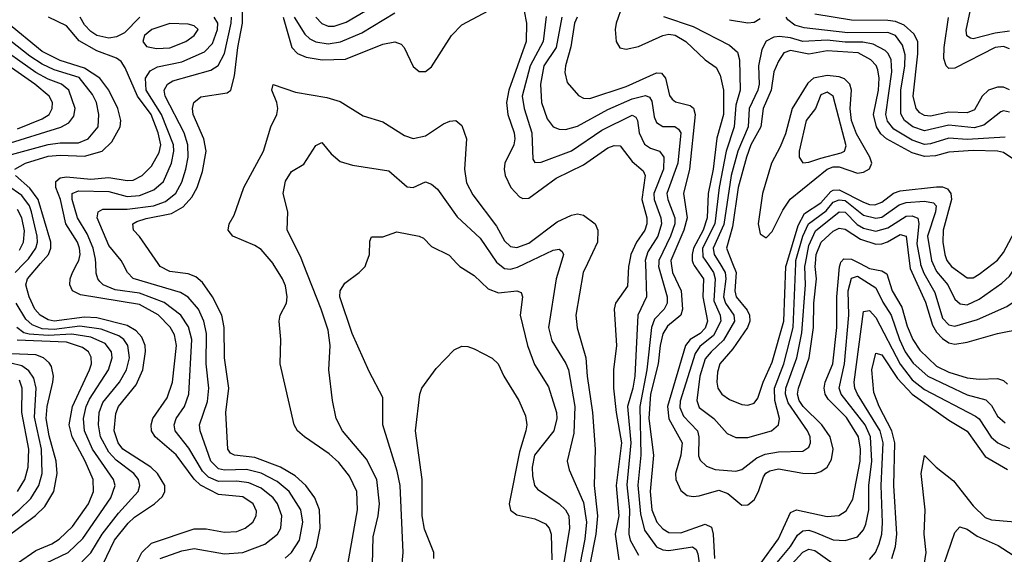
# Model space of a CAD drawing. Header units: inches. Extents: x 501365 to 657855, y 482276 to 547543.
# Tile 315 of 656: x 601017 to 604253, y 499044 to 500802. Entities that reach past the tile are written whole.
import ezdxf

# ---------------------------------------------------------------- set-up
doc = ezdxf.new("R2010")
doc.units = ezdxf.units.IN
doc.header["$MEASUREMENT"] = 0
doc.layers.add('A6409', color=7, linetype='Continuous')
doc.layers.add('A6500', color=7, linetype='Continuous')

msp = doc.modelspace()

# ---------------------------------------------------------------- linework, layer by layer
at = {"layer": 'A6409', "color": 5}
for points, elevation in [([(600730, 499032.2), (600870, 499091.7), (600939.5, 499130), (601014.9, 499190), (601053, 499227), (601079.3, 499270), (601090, 499310), (601088.5, 499390), (601065.1, 499494.9), (601071, 499590), (601062.9, 499622.9), (601047, 499647), (601024.1, 499664.1), (600878.4, 499698.4), (600823, 499730), (600804, 499750), (600766.1, 499846.1), (600763.5, 499870), (600774.5, 499905.5), (600817.8, 500000)], 2440), ([(601001.4, 499970), (601030.6, 500000)], 2340), ([(601290, 499010), (601327.8, 499090), (601373.6, 499146.4), (601393.6, 499166.4), (601460.2, 499210), (601486, 499234), (601493.9, 499250), (601493.3, 499270), (601469.9, 499310), (601448, 499330), (601355.3, 499390), (601340.3, 499410), (601327.6, 499450), (601332.9, 499507.1), (601341.5, 499530), (601399.3, 499600.7), (601421.6, 499650), (601430.2, 499710.2), (601428.6, 499730), (601418.3, 499758.3), (601399.2, 499779.2), (601370, 499796.4), (601270, 499821.5), (601230, 499823.4), (601130.2, 499810.2), (601110, 499814.6), (601084.1, 499830), (601066.3, 499850), (601047.3, 499890), (601036.9, 499930), (601042.1, 499950), (601085.5, 500000)], 2320), ([(601398.3, 499010), (601418.3, 499050), (601450, 499080.6), (601590, 499127.5), (601630, 499127.5), (601690, 499116.9), (601730, 499119.2), (601757.7, 499130), (601783.2, 499150), (601794.1, 499170), (601794.7, 499185.3), (601784.1, 499210), (601750, 499233.2), (601670, 499241), (601610.9, 499270.9), (601590.6, 499290.6), (601531.2, 499371.2), (601462.3, 499430), (601450.3, 499450), (601448.6, 499470), (601453.9, 499490), (601501.2, 499558.8), (601518.4, 499610), (601532.5, 499730), (601525.3, 499765.3), (601510.8, 499790.8), (601471.5, 499831.5), (601410, 499865.2), (601217, 499897), (601190, 499909.9), (601182, 499930), (601183, 499950), (601190.3, 499970), (601206.1, 500000)], 2280), ([(601478.5, 499030), (601550, 499055.1), (601590, 499063.4), (601690, 499045.9), (601750, 499049.4), (601822.8, 499077.2), (601863.9, 499110), (601874.6, 499130), (601878.2, 499170), (601863.8, 499210), (601849.2, 499230), (601810, 499261.8), (601770, 499279.4), (601730, 499284.4), (601670, 499282.8), (601637.7, 499297.7), (601617, 499317), (601572.6, 499392.6), (601527.9, 499450), (601524.2, 499470), (601530.8, 499490), (601558, 499530), (601573, 499570), (601582.2, 499750), (601571.3, 499791.3), (601546.6, 499830), (601491.7, 499871.7), (601410, 499902.6), (601330, 499913.1), (601290.5, 499930), (601280.6, 499940.6), (601273, 499950), (601268.1, 499968.1), (601266.7, 500000)], 2260), ([(601889.4, 499030.6), (601910.2, 499049.8), (601936.1, 499090), (601946.9, 499150), (601940.4, 499190), (601901.9, 499250), (601862.9, 499282.9), (601810, 499310.6), (601762.3, 499322.3), (601690, 499320.2), (601670, 499324.4), (601644.5, 499350), (601609.5, 499450), (601607.8, 499470), (601633.7, 499546.3), (601638.3, 499590), (601629.9, 499669.9), (601630.8, 499770), (601622, 499810), (601603.9, 499850), (601570, 499889.1), (601544.7, 499904.7), (601390, 499950.5), (601371, 499970), (601355.6, 500000)], 2240), ([(601970, 499019.8), (601992.2, 499070), (602004.3, 499130), (602001.9, 499190), (601986.5, 499230), (601956.8, 499270), (601921.6, 499301.6), (601873.9, 499330), (601790, 499362.4), (601722.6, 499370), (601710, 499376.8), (601701.2, 499390), (601694.4, 499510), (601703.7, 499590), (601689.6, 499690), (601689, 499790), (601680.5, 499830), (601650.7, 499890.7), (601617.7, 499937.7), (601596.1, 499956.1), (601570, 499965.6), (601510, 499973.5), (601478.3, 499990), (601471.4, 500000)], 2220), ([(602085.2, 498954.8), (602127.2, 499190), (602124.6, 499250), (602101.1, 499301.1), (602065.6, 499345.6), (602034.1, 499374.1), (601952.8, 499430), (601929.8, 499450), (601919.1, 499470), (601873, 499670), (601874.4, 499750), (601869.2, 499810.8), (601873.1, 499830), (601893.1, 499870), (601895.9, 499890), (601890, 499926.6), (601879.9, 499950), (601850, 499999.4), (601849.5, 500000)], 2180), ([(602176.6, 499010), (602178.4, 499101.6), (602194.9, 499170), (602199.2, 499210), (602190, 499289.6), (602156.5, 499356.5), (602077.9, 499450), (602056.5, 499490), (602044.3, 499550), (602032.7, 499650), (602036.6, 499730), (602030, 499780.5), (602007.3, 499850), (601948.4, 500000)], 2160), ([(602271.7, 498988.3), (602276.7, 499050), (602267, 499270), (602257, 499317), (602210.4, 499470), (602210, 499559.3), (602165.1, 499645.1), (602109.7, 499769.7), (602069.2, 499890.8), (602069.9, 499910.1), (602084.8, 499935.2), (602132.7, 499970), (602152, 499990), (602155.5, 500000)], 2140), ([(602453.6, 500000), (602462.8, 499990), (602510, 499960.8), (602556.6, 499916.6), (602590, 499903.9), (602650.6, 499910.6), (602664.8, 499904.8), (602669.3, 499890), (602661.1, 499830), (602685.7, 499730), (602708.2, 499668.2), (602755, 499595), (602781.4, 499510), (602782.3, 499490), (602772.4, 499450), (602709.1, 499370), (602701.4, 499330), (602701.7, 499301.7), (602708.5, 499270), (602718.1, 499258.1), (602790, 499209.3), (602810.4, 499190.4), (602821.3, 499170), (602823.9, 499130), (602800.3, 498990)], 2140), ([(602589.1, 500000), (602610, 499983.4), (602630, 499981.7), (602652.3, 499987.7), (602677.8, 500000)], 2160), ([(602795.2, 500000), (602779.9, 499950), (602754.6, 499790), (602765.6, 499745.6), (602811.6, 499671.6), (602820.4, 499650), (602840.7, 499530), (602837.5, 499442.5), (602816.3, 499350), (602822.1, 499322.1), (602870, 499213.8), (602879, 499150), (602873.6, 499093.6), (602850, 498970)], 2160), ([(602882.7, 500000), (602868.7, 499970), (602844.4, 499830), (602848.8, 499788.8), (602877.6, 499690), (602881.5, 499630), (602899.4, 499510), (602908.2, 499390), (602904.4, 499270), (602915.7, 499170), (602910, 499110), (602890.7, 499010.7)], 2180), ([(603019.2, 500000), (603017.2, 499990), (603014.5, 499925.5), (602975.1, 499870), (602970.1, 499849.9), (602977.6, 499730), (602968.2, 499650), (602968.4, 499590), (602976.5, 499510), (602994.4, 499410), (602977.3, 499270), (602985.7, 499170), (602974.2, 499110), (602986, 499026)], 2220), ([(603073.1, 500000), (603076.2, 499890), (603048.5, 499830), (603038.3, 499630), (603032.1, 499590), (603014.3, 499530), (603025.3, 499410), (603012.4, 499272.4), (603021.1, 499190), (603018.6, 499110), (603023.2, 499090), (603050, 499040.9)], 2240), ([(603116.7, 500000), (603116.6, 499990), (603144.3, 499890), (603144.2, 499870), (603135.1, 499850), (603103.3, 499816.7), (603093.1, 499790), (603077.8, 499650), (603055.2, 499530), (603058.4, 499370), (603048.6, 499271.4), (603056.6, 499176.6), (603070, 499122.8), (603110, 499068.9), (603130, 499058.3), (603150, 499056.2), (603228.3, 499068.3), (603239.4, 499059.4), (603245.6, 499045.6), (603256.3, 498970)], 2260), ([(603158.2, 500000), (603162.5, 499970), (603190.6, 499910), (603194.7, 499850), (603189.1, 499830), (603145.9, 499794.1), (603130.9, 499769.1), (603121.5, 499730), (603114.9, 499670), (603089.9, 499570), (603084.2, 499490), (603099.6, 499370), (603089.2, 499250.8), (603094.4, 499190), (603110.7, 499150), (603130, 499127.9), (603150, 499115.2), (603190, 499114.1), (603270, 499142.4), (603290, 499132.9), (603296.1, 499110), (603300.6, 499030)], 2280), ([(603230.5, 500000), (603233.2, 499993.2), (603264, 499950), (603262.1, 499890), (603276.7, 499810), (603270, 499787.2), (603252.6, 499770), (603219.8, 499750), (603205.1, 499730), (603146.2, 499530), (603150, 499489.5), (603193.9, 499410), (603189.6, 499370), (603172.4, 499310), (603173.2, 499290), (603190, 499254.1), (603210, 499237.7), (603230, 499233.7), (603250, 499236.1), (603314.5, 499254.5), (603344.3, 499244.3), (603390, 499205.3), (603410, 499206.7), (603430, 499223.5), (603444.5, 499250), (603461.5, 499298.5), (603469.4, 499310.6), (603481.9, 499318.1), (603510, 499324.5), (603590, 499310.1), (603630, 499309.7), (603650, 499315.7), (603669.9, 499330), (603684.2, 499355.8), (603690.2, 499390), (603680.2, 499430), (603653.1, 499470), (603591.1, 499530), (603578.5, 499550), (603573.3, 499570), (603575.8, 499590), (603611.6, 499690), (603626, 499790), (603626.1, 499870), (603635.2, 499950), (603631.5, 499990), (603632.2, 500000)], 2320), ([(603277, 500000), (603297.2, 499970), (603302.5, 499950), (603297.8, 499877.8), (603318.5, 499830), (603320.6, 499810), (603297, 499763), (603252.4, 499727.6), (603236.1, 499703.9), (603187.3, 499547.3), (603186.7, 499526.7), (603198, 499498), (603244.6, 499450), (603249.2, 499430), (603247.7, 499367.7), (603253.1, 499353.1), (603273.5, 499333.5), (603302.8, 499322.8), (603370, 499317.5), (603390, 499322.9), (603438.9, 499361.1), (603467.1, 499372.9), (603510, 499380.9), (603590, 499383.3), (603610, 499396.1), (603615.9, 499410), (603614.4, 499430), (603605.7, 499450), (603541.8, 499541.8), (603533.3, 499570), (603535.1, 499590), (603571.2, 499690), (603587.7, 499772.3), (603598.8, 499930), (603596.9, 499990), (603598.8, 500000)], 2340), ([(603317.2, 500000), (603335.4, 499970), (603337.8, 499950), (603329.5, 499890), (603336.4, 499870), (603364.1, 499830), (603366.3, 499810), (603330, 499747.5), (603288.7, 499710), (603270, 499686.7), (603251.8, 499630), (603241.8, 499550), (603250, 499526.3), (603298.1, 499490), (603341.3, 499441.3), (603370, 499427.8), (603410, 499427.8), (603487.7, 499450), (603510.9, 499470), (603513.6, 499490), (603498.8, 499550), (603497, 499590), (603528.3, 499670), (603558.6, 499790), (603567.4, 500000)], 2360), ([(603359.8, 500000), (603371.7, 499970), (603367.2, 499910), (603370.9, 499890.9), (603407.1, 499847.1), (603415.3, 499830), (603416.1, 499810), (603408.1, 499790), (603360.2, 499719.8), (603318.2, 499670), (603310, 499642.4), (603307.6, 499610), (603311.2, 499590), (603324.8, 499570), (603350, 499552.9), (603390, 499536.4), (603410, 499534.5), (603430, 499540.9), (603442.5, 499557.5), (603460, 499610), (603490, 499675.7), (603527.8, 499810), (603534.8, 499990), (603537.7, 500000)], 2380), ([(603450, 499011), (603510, 499095.2), (603550, 499181.3), (603570, 499189.7), (603670, 499167.9), (603708.8, 499171.2), (603733.3, 499186.7), (603755.1, 499224.9), (603779.2, 499350), (603780, 499390), (603773.2, 499430), (603733.6, 499493.6), (603674.2, 499554.2), (603663.8, 499570), (603660.5, 499590), (603664, 499610), (603689.4, 499670.6), (603702.5, 499790), (603701.8, 499890), (603710.6, 499989.4), (603713.9, 500000)], 2280), ([(603778.4, 500000), (603810, 499983.6), (603850, 499976), (603866.2, 499966.2), (603884.2, 499910), (603916.3, 499856.3), (603933.9, 499793.9), (603951.9, 499750), (603975.5, 499715.5), (604030, 499662.2), (604070, 499642.4), (604130, 499623.9), (604170, 499619.9), (604230, 499621.8), (604250, 499615.5), (604262.9, 499602.9)], 2280), ([(603941.4, 500000), (603943.6, 499983.6), (603993.4, 499873.4), (604017.1, 499797.1), (604030, 499774.8), (604050, 499753), (604070, 499739.6), (604090, 499734.6), (604130, 499741), (604230, 499770.1), (604313.9, 499786.1), (604332.1, 499807.9), (604348.6, 499870), (604378.7, 499941.3), (604390.1, 500000)], 2320), ([(603976.8, 500000), (603977.2, 499997.2), (603988, 499968), (604024.5, 499904.5), (604050, 499820.1), (604070, 499798.6), (604090, 499793.7), (604164, 499816), (604261.2, 499858.8), (604284.7, 499875.3), (604301.9, 499898.1), (604330, 499951.4), (604343.4, 500000)], 2340), ([(604017.9, 500000), (604030, 499974.2), (604066.5, 499930), (604090, 499882.6), (604107.3, 499867.3), (604130, 499864.2), (604170, 499882.9), (604245, 499935), (604270, 499958.7), (604290.2, 499990), (604293.8, 500000)], 2360), ([(604071.4, 500000), (604079.4, 499990), (604130, 499952.9), (604150, 499953.5), (604170, 499964.7), (604215.7, 500000)], 2380), ([(603500.4, 499010), (603549.4, 499070), (603573.3, 499106.7), (603590, 499121.1), (603610, 499122.7), (603630, 499116.8), (603690, 499091.2), (603730, 499088.8), (603770, 499101.8), (603790, 499124.8), (603797, 499143), (603807.2, 499190), (603807.5, 499270), (603817.2, 499350), (603813.2, 499430), (603795, 499470), (603716.7, 499570), (603709.5, 499590), (603727.8, 499670), (603742.1, 499830), (603739.2, 499910), (603750, 499951.8), (603770, 499957.9), (603830, 499920.1), (603852.9, 499872.9), (603880.4, 499830), (603908.1, 499750), (603927.2, 499710), (603952.9, 499672.9), (604001.3, 499630), (604130, 499568.6), (604192.2, 499552.2), (604210, 499533.5), (604230, 499498.2), (604255.8, 499475.8)], 2260), ([(601220.8, 499019.2), (601250, 499048.3), (601288.1, 499110), (601341.4, 499178.6), (601405.8, 499250), (601412, 499270), (601407.3, 499290), (601392.1, 499310), (601333.2, 499353.2), (601310, 499379.4), (601282.7, 499430), (601275.9, 499470), (601278, 499510), (601290, 499542.9), (601345.2, 499610), (601367.9, 499650), (601377.6, 499690), (601372.3, 499730), (601359.1, 499750), (601342.1, 499762.1), (601283.9, 499783.9), (601214.3, 499794.3), (601130, 499783.3), (601090, 499785.5), (601058, 499798), (601037.4, 499817.4), (601005.3, 499870)], 2340), ([(603810, 499027.1), (603829.7, 499050.3), (603841.8, 499078.2), (603850, 499110), (603852.8, 499147.2), (603847.9, 499270), (603854.5, 499410), (603845, 499450), (603769.9, 499570.1), (603761.1, 499590), (603759.3, 499610), (603790, 499842.7), (603810, 499845.6), (603830, 499822.4), (603910, 499668.8), (603950, 499618.1), (603990, 499586), (604158.1, 499498.1), (604170, 499488.8), (604209.1, 499429), (604230.8, 499410.8), (604270, 499392.3)], 2240), ([(601077.5, 499002.5), (601176.3, 499050), (601224.1, 499095.9), (601316.4, 499230), (601330.3, 499270), (601325.2, 499290), (601255.7, 499390), (601230, 499450), (601226.1, 499490), (601235, 499530), (601245.9, 499554.1), (601308.7, 499650), (601320.4, 499690), (601318.3, 499710), (601297.2, 499737.2), (601250, 499758.2), (601187.6, 499767.6), (601110, 499763.5), (601047.6, 499767.6), (601030, 499771.9), (601007.5, 499790)], 2360), ([(601010, 499014.6), (601070, 499056.8), (601122, 499078), (601146.6, 499093.4), (601190, 499135), (601242.8, 499210), (601259.6, 499250), (601257.8, 499290), (601232.1, 499350), (601188.7, 499430), (601179.4, 499470), (601190.4, 499530), (601246.6, 499650), (601252.2, 499670), (601251.8, 499691.8), (601243.2, 499710), (601223.6, 499723.6), (601170, 499741.4), (601008.5, 499748.5)], 2380), ([(602378.1, 499030), (602377.6, 499050), (602346.6, 499126.6), (602339.1, 499170), (602339.1, 499290), (602317.7, 499450), (602331.2, 499570), (602338.7, 499590), (602385.3, 499654.7), (602444.2, 499715.8), (602470, 499728.7), (602490, 499727.2), (602510, 499719.5), (602570, 499688.7), (602588.7, 499670), (602607.6, 499630), (602657.5, 499550), (602678.7, 499498.7), (602682.9, 499470), (602680.5, 499450), (602659.4, 499380.6), (602625, 499210), (602630, 499189.5), (602650, 499173.3), (602710, 499161), (602744.2, 499144.2), (602756.4, 499130), (602763.8, 499110), (602765.9, 499025.9)], 2120), ([(600970, 499098.5), (601068.7, 499171.3), (601099.1, 499200.9), (601128.4, 499250), (601140.1, 499310), (601136.2, 499350), (601113.3, 499433.3), (601103.3, 499490), (601107.5, 499530), (601125.9, 499610), (601127.8, 499630), (601121, 499661), (601113.6, 499673.6), (601094.5, 499690), (601070, 499700), (600990, 499702.7)], 2420), ([(603883, 499030), (603894.7, 499070), (603899, 499110), (603889.5, 499270), (603892.6, 499410), (603883, 499450), (603840.8, 499530), (603823.9, 499576.1), (603817, 499650), (603830, 499705.4), (603850, 499700.1), (603901.7, 499621.7), (603950, 499570.5), (604070, 499484.5), (604130, 499449.3), (604190, 499365.7), (604263, 499323)], 2220), ([(601010, 499250), (601033.4, 499290), (601044, 499330), (601046.7, 499390), (601023.7, 499510), (601024.7, 499590), (601016.5, 499616.5)], 2460), ([(603981.4, 498958.6), (603995.6, 499050), (603989.7, 499110), (603992.2, 499190), (603979, 499310), (603990, 499368.8), (604028.3, 499330), (604085.2, 499285.2), (604150, 499203.1), (604190, 499164.6), (604210, 499157.6), (604326.9, 499146.9)], 2180), ([(604053.7, 499010), (604090, 499115.5), (604106.2, 499133.8), (604130, 499126.3), (604163.6, 499103.5), (604232.3, 499072.3), (604281.4, 499041.4)], 2160), ([(603552.8, 499010), (603590, 499050.7), (603610, 499060.6), (603630, 499056.8), (603690, 499013.7)], 2240)]:
    msp.add_lwpolyline(points, dxfattribs=dict(at, elevation=elevation))
at = {"layer": 'A6500', "color": 5}
for points, elevation in [([(601882.9, 500810), (601911.2, 500710), (601930, 500690.5), (601958.5, 500678.5), (602010.3, 500670.3), (602087.8, 500672.2), (602210, 500721.2), (602250, 500729.5), (602270, 500721.5), (602279.8, 500710), (602310, 500647.7), (602330, 500631), (602350, 500631.7), (602370, 500647.3), (602435.8, 500750), (602470, 500784.4), (602610, 500859.2)], 2220), ([(601990.1, 500810), (602010, 500788.8), (602030, 500780.8), (602050, 500780.4), (602090, 500793.5), (602230, 500877.1)], 2260), ([(601471.4, 500000), (601410, 500089), (601390.5, 500110), (601388.1, 500130), (601401.7, 500138.3), (601431.8, 500148.2), (601515.8, 500164.2), (601553.6, 500186.4), (601582.3, 500217.7), (601599.6, 500250), (601617.8, 500302.2), (601629.3, 500370), (601621.8, 500410), (601586.7, 500490), (601584.1, 500510), (601588.5, 500530), (601612.3, 500547.7), (601698.6, 500561.4), (601710.4, 500570), (601722.5, 500617.5), (601733.3, 500710), (601748.7, 500790), (601748.6, 500830)], 2220), ([(602675, 500830), (602682.1, 500790), (602680.7, 500730), (602624.2, 500570), (602616.1, 500530), (602620.9, 500490), (602641.5, 500430), (602643.8, 500410), (602640.7, 500390), (602611.2, 500330), (602608.5, 500310), (602611.7, 500290), (602631, 500250), (602659.6, 500219.6), (602670, 500213.5), (602690, 500215.2), (602779.4, 500280.6), (602870, 500324.6), (602950, 500379.9), (602970, 500388.1), (602990, 500386.5), (603030, 500335), (603065.2, 500305.2), (603072.8, 500290), (603061.8, 500210), (603078.3, 500150), (603077.9, 500130), (603070.9, 500110), (603043.6, 500070), (603025.3, 500030), (603019.2, 500000)], 2220), ([(602998.3, 500850), (602977.2, 500790), (602973.5, 500770), (602977.5, 500730), (602989.3, 500709.3), (603010, 500704.5), (603050, 500714.1), (603130.1, 500749.9), (603150, 500754.7), (603171.4, 500751.4), (603206.2, 500730), (603270, 500669.6), (603305.1, 500645.1), (603319.3, 500619.3), (603329.8, 500569.8), (603330.2, 500489.8), (603308.3, 500411.7), (603295.7, 500310), (603278.8, 500230), (603275.9, 500150), (603262.7, 500110), (603230.9, 500050), (603226.3, 500030), (603226.6, 500010), (603230.5, 500000)], 2320), ([(604270, 500763.7), (604222.6, 500757.4), (604150, 500739), (604141.2, 500741.2), (604129.2, 500749.2), (604127.2, 500767.2), (604144.3, 500850)], 2260), ([(601000.6, 500310), (601036.2, 500330), (601110, 500352.9), (601150, 500356.8), (601230, 500353.5), (601287.8, 500370), (601319.3, 500400.7), (601346.7, 500450), (601349.6, 500470), (601338.8, 500510), (601309.9, 500570), (601280.1, 500610), (601230, 500642.8), (601150, 500667.3), (601090, 500697.5), (600973.7, 500793.7)], 2320), ([(601206.1, 500000), (601211.3, 500010), (601215.6, 500030), (601213.7, 500050), (601206.8, 500070), (601168.8, 500130), (601151.2, 500210), (601135, 500250), (601135.7, 500270), (601150, 500281.8), (601170, 500284.7), (601250, 500277.4), (601310, 500283.2), (601370, 500272.9), (601390, 500273.8), (601418.7, 500290), (601450, 500320.1), (601475.2, 500364.8), (601480, 500390), (601471.9, 500430), (601449.3, 500490), (601403.9, 500550), (601363.6, 500643.6), (601350, 500664.2), (601335.2, 500675.2), (601270, 500699.7), (601212.4, 500732.4), (601170, 500781.9), (601111.5, 500810)], 2280), ([(601266.7, 500000), (601266.1, 500013.9), (601258.5, 500050), (601238.1, 500098.1), (601207, 500150), (601188.9, 500210), (601189.3, 500230.7), (601210, 500239.2), (601310, 500236.6), (601370, 500220.3), (601410, 500223.2), (601457.8, 500242.2), (601489.1, 500270), (601515.8, 500330), (601523.6, 500370), (601522.2, 500390), (601482.2, 500490), (601432.2, 500570), (601430, 500610), (601446, 500634), (601470, 500647.3), (601550, 500663.4), (601624.1, 500695.9), (601650, 500723.1), (601666.8, 500770), (601668.3, 500790), (601656.3, 500810)], 2260), ([(601412, 500810), (601361.5, 500758.5), (601334.7, 500745.3), (601310, 500741.3), (601270, 500749.9), (601250, 500763), (601230, 500784.6), (601215.1, 500810)], 2260), ([(601355.6, 500000), (601350.5, 500010), (601310, 500058.8), (601271.2, 500150), (601274.5, 500170), (601290, 500178.6), (601370, 500178.4), (601456.5, 500190), (601495.8, 500204.2), (601530, 500231), (601550, 500267.4), (601562.7, 500310), (601570.8, 500350), (601569.2, 500390), (601556.7, 500430), (601494.3, 500550), (601491.7, 500570), (601502.2, 500590), (601519.7, 500600.3), (601644.7, 500635.3), (601668.9, 500651.1), (601689.8, 500690.2), (601712.2, 500790), (601712.7, 500810)], 2240), ([(601918.5, 500810), (601953.9, 500753.9), (601970, 500738.4), (601990, 500729.2), (602030, 500722.6), (602071.3, 500728.8), (602140.9, 500759.1), (602250, 500824.7)], 2240), ([(602747.3, 500812.7), (602736.9, 500730), (602694.8, 500650), (602668.4, 500550), (602675.1, 500510), (602700.1, 500430), (602702.9, 500342.9), (602710, 500332.6), (602730, 500333.3), (602830, 500370.8), (602930, 500438.3), (603030, 500488), (603041.5, 500481.5), (603047.5, 500470), (603052.5, 500430), (603070, 500392.5), (603090, 500379.7), (603119.7, 500370), (603133.9, 500350), (603132.8, 500310), (603101, 500230), (603101.5, 500210), (603123.7, 500150), (603126, 500130), (603113.6, 500090), (603081.6, 500038.4), (603072.8, 500010), (603073.1, 500000)], 2240), ([(602798.9, 500810), (602779.8, 500710), (602739.2, 500650), (602727.9, 500590), (602731.1, 500530), (602750, 500475.5), (602769.7, 500449.7), (602790, 500441.5), (602810, 500440.5), (602850, 500451.9), (602950, 500506.9), (603030, 500541.6), (603073, 500553), (603087, 500547), (603093.9, 500533.9), (603102.1, 500482.1), (603110, 500463.3), (603130, 500450.5), (603170.1, 500450.1), (603182.2, 500442.2), (603189.6, 500430), (603179.7, 500330), (603143.7, 500230), (603146.4, 500210), (603169.6, 500150), (603169.4, 500130), (603155.8, 500090), (603116.8, 500010), (603116.7, 500000)], 2260), ([(602849.1, 500810), (602839.7, 500790), (602827.9, 500712.1), (602810.8, 500650), (602808.4, 500628.4), (602815.5, 500595.5), (602853, 500553), (602870, 500543.6), (602890, 500542.4), (603010, 500582.6), (603110, 500626.9), (603125.7, 500625.7), (603139, 500610), (603152.7, 500552.7), (603160.8, 500540.8), (603171.6, 500531.6), (603219.9, 500519.9), (603231.1, 500511.1), (603236.6, 500490), (603218.4, 500310), (603198, 500230), (603210, 500150), (603199, 500110), (603156.8, 500010), (603158.2, 500000)], 2280), ([(603132.5, 500812.5), (603230, 500778.9), (603350, 500717.5), (603375.3, 500695.3), (603382.5, 500670), (603384.6, 500570), (603370, 500521.1), (603365.3, 500450), (603338.7, 500370), (603315.2, 500250), (603301.6, 500130), (603260.7, 500050), (603262.1, 500022.1), (603277, 500000)], 2340), ([(603350, 500801.8), (603410, 500791.6), (603430, 500793.3), (603450, 500805.6)], 2360), ([(604270, 500497.9), (604250, 500501.8), (604241.7, 500498.3), (604185.1, 500454.9), (604153.9, 500446.1), (604070, 500455.5), (603990, 500436.4), (603951.8, 500450), (603924.9, 500470), (603912.1, 500492), (603913, 500570), (603925.6, 500650), (603926.4, 500686.4), (603918.4, 500718.4), (603894.8, 500750), (603870, 500760.2), (603738.2, 500758.2), (603594.6, 500774.6), (603563.7, 500783.7), (603541.2, 500801.2), (603535.5, 500810)], 2340), ([(604270, 500570.9), (604250, 500579.4), (604230, 500579.9), (604200.5, 500570), (604179.6, 500550), (604154.4, 500505.6), (604130, 500495.2), (604070, 500497.6), (604010, 500485), (603990, 500486.5), (603975.3, 500495.3), (603963.2, 500510), (603953.1, 500550), (603968.7, 500690), (603967.9, 500730), (603955.8, 500755.8), (603923.9, 500783.9), (603895.4, 500795.4), (603870, 500798.9), (603750, 500800.5), (603630, 500819.8)], 2320), ([(604270, 500705.6), (604250, 500713.2), (604222.3, 500710), (604090, 500642), (604070, 500641.1), (604061.3, 500650), (604053.8, 500673.8), (604054.7, 500710), (604069.3, 500809.3)], 2280), ([(600990, 500358.1), (601110, 500391.3), (601150, 500396.6), (601210, 500396.8), (601241.4, 500410), (601274.3, 500450), (601277.1, 500490), (601269.6, 500530), (601256.1, 500556.1), (601212.2, 500612.2), (601130, 500637.4), (601090, 500655.6), (601050, 500681.6), (600950, 500759.7)], 2340), ([(604255.8, 500415.8), (604130, 500407.4), (604070, 500411.9), (604010, 500393.2), (603990, 500391.5), (603950, 500405.4), (603890, 500441.4), (603868.3, 500468.3), (603863.3, 500490), (603883.2, 500630), (603880.9, 500670), (603871, 500691), (603860.8, 500700.8), (603821.1, 500721.1), (603787.7, 500727.7), (603730, 500727.7), (603670, 500734.3), (603590, 500730.6), (603550, 500742.4), (603513.5, 500746.5), (603495.4, 500744.6), (603470, 500731.6), (603455.9, 500704.1), (603444.8, 500650), (603447, 500590), (603442.4, 500570), (603414.3, 500510), (603410.9, 500450), (603376.3, 500370), (603354.5, 500290), (603331.2, 500128.8), (603295.7, 500050), (603299, 500030), (603317.2, 500000)], 2360), ([(600968.7, 500391.3), (601152.1, 500447.9), (601177.7, 500462.3), (601195, 500485), (601198.9, 500510), (601177.7, 500570), (601154.6, 500590), (601110, 500606.6), (601070, 500628.6), (600930, 500727.2)], 2360), ([(604290, 500337.9), (604250, 500364.7), (604229.7, 500369.7), (604150, 500371.7), (604070, 500366.3), (604026, 500354), (603990, 500351.7), (603950, 500363.6), (603865.3, 500410), (603847, 500427), (603833.1, 500450), (603822.2, 500490), (603839.5, 500570), (603841.8, 500610), (603837.1, 500637.1), (603831.1, 500651), (603814.3, 500670), (603772.8, 500692.8), (603670, 500699.4), (603610, 500688.6), (603550, 500700.5), (603527.7, 500692.3), (603510, 500665.2), (603495.6, 500630), (603486, 500570), (603460.4, 500510), (603452.5, 500450), (603420.1, 500390), (603405.2, 500350), (603377.6, 500250), (603359.6, 500120.4), (603339.9, 500050), (603359.8, 500000)], 2380), ([(601010, 500443.2), (601090, 500475.3), (601113, 500490), (601123.7, 500510), (601124, 500530), (601113.5, 500550), (601065.9, 500590), (600914.8, 500694.8)], 2380), ([(601849.5, 500000), (601810, 500045.6), (601790, 500059.1), (601717.6, 500090), (601701.4, 500110), (601705, 500130), (601721.4, 500158.6), (601753.5, 500250), (601817.6, 500370), (601841.6, 500450), (601862, 500490), (601865.3, 500510), (601861.5, 500530), (601845, 500570), (601850, 500588.5), (601923.2, 500563.2), (602026.4, 500546.4), (602070, 500533.1), (602145.3, 500485.3), (602210, 500465.9), (602281.2, 500421.2), (602310, 500411.6), (602350, 500420.1), (602410, 500459.1), (602430, 500468.2), (602450, 500470.5), (602470, 500453.4), (602485.3, 500410), (602478.1, 500310), (602485.2, 500265.2), (602506.3, 500226.3), (602583.2, 500123.2), (602610, 500074.2), (602630, 500056.1), (602650, 500052.5), (602690, 500067), (602783.2, 500136.8), (602830, 500158.9), (602850, 500163.6), (602870, 500159.2), (602907.8, 500130), (602916.4, 500110), (602915.2, 500070), (602882.7, 500000)], 2180), ([(601948.4, 500000), (601940.4, 500020.4), (601895.3, 500110), (601897.7, 500170), (601882.2, 500230), (601890, 500270.7), (601910, 500302.4), (601950, 500326.4), (601990, 500388.5), (602010, 500398.4), (602040.3, 500360.3), (602070, 500335.3), (602110, 500323), (602230, 500305.2), (602290, 500252.7), (602310, 500250.2), (602350, 500268.2), (602370, 500261.3), (602390, 500244.5), (602453.9, 500153.9), (602530, 500083.6), (602584, 500004), (602589.1, 500000)], 2160), ([(601030.6, 500000), (601045.1, 500014.9), (601070, 500050.2), (601075.6, 500070), (601074.6, 500090), (601055.5, 500170), (601048.4, 500190), (601023.5, 500223.5), (600927.9, 500290)], 2340), ([(601085.5, 500000), (601111.5, 500030), (601119, 500050), (601118.6, 500070), (601077.4, 500210), (601050, 500247.6), (601003.4, 500290)], 2320), ([(603537.7, 500000), (603574.7, 500125.3), (603595.8, 500164.2), (603650, 500199.5), (603683, 500237), (603690, 500241.7), (603710, 500242.6), (603790, 500201.6), (603810, 500193.6), (603826.6, 500193.4), (603850, 500202.2), (603888.7, 500231.3), (603910, 500238.5), (604030, 500252.1), (604050, 500252.5), (604065.8, 500245.8), (604077.1, 500230), (604079, 500210), (604051.3, 500110), (604050.6, 500070.6), (604056.6, 500030), (604063.5, 500010), (604071.4, 500000)], 2380), ([(603567.4, 500000), (603567.9, 500010), (603590.8, 500090), (603609, 500131), (603667.1, 500172.9), (603690, 500202.3), (603710, 500209.9), (603730, 500207), (603790, 500159.5), (603830, 500149.2), (603850, 500152.9), (603906.7, 500193.3), (603930, 500200.7), (603990, 500205.3), (604019.6, 500199.6), (604028.8, 500190), (604026.4, 500170), (604000.7, 500090), (604013.2, 500010), (604017.9, 500000)], 2360), ([(601016, 500044), (601029, 500070), (601032, 500108), (601023.9, 500150), (601010, 500177.9)], 2360), ([(603598.8, 500000), (603610, 500058.8), (603632.5, 500107.5), (603710, 500170), (603730, 500169.2), (603768.7, 500128.7), (603790, 500115.9), (603830, 500105.9), (603870, 500117.9), (603930, 500155.4), (603950, 500156.5), (603968.8, 500148.8), (603971.9, 500131.9), (603965.3, 500065.3), (603976.8, 500000)], 2340), ([(603632.2, 500000), (603634.6, 500030), (603650.5, 500070), (603690, 500106.3), (603710, 500116.5), (603730, 500113.3), (603779.8, 500079.8), (603830, 500063.2), (603850, 500064.6), (603868.2, 500071.8), (603910, 500095.2), (603929.7, 500089.7), (603941.4, 500000)], 2320), ([(604215.7, 500000), (604230, 500011.1), (604250, 500035.9), (604303.2, 500136.8)], 2380), ([(602155.5, 500000), (602166, 500030), (602167, 500073), (602172.7, 500087.3), (602210, 500087.7), (602255.6, 500104.4), (602329.6, 500089.7), (602343.8, 500083.8), (602370, 500056.5), (602428, 500028), (602453.6, 500000)], 2140), ([(602677.8, 500000), (602770, 500044.4), (602790, 500047.2), (602799.2, 500039.2), (602804.3, 500030), (602795.2, 500000)], 2160), ([(603713.9, 500000), (603715.3, 500004.7), (603724.7, 500015.3), (603750, 500014.8), (603778.4, 500000)], 2280)]:
    msp.add_lwpolyline(points, dxfattribs=dict(at, elevation=elevation))
for points, elevation in [([(601510, 500789.1), (601451, 500770), (601427.2, 500750), (601421.1, 500730), (601433.4, 500713.4), (601466.7, 500706.7), (601510, 500708.8), (601562.6, 500730), (601590.4, 500750), (601603, 500770), (601590, 500781.1), (601570, 500787.4)], 2280), ([(603670, 500617.9), (603625.5, 500610), (603607.2, 500592.8), (603554.9, 500510), (603533.4, 500426.6), (603516.4, 500383.6), (603487.2, 500330), (603457.4, 500230), (603443.3, 500130), (603450, 500098), (603470, 500084.2), (603490, 500104.8), (603524.7, 500175.3), (603548.6, 500211.4), (603670, 500309.8), (603690, 500317.5), (603710, 500317.5), (603770, 500296.9), (603790, 500300.3), (603810, 500311.5), (603817.2, 500330), (603810.3, 500350), (603766.3, 500426.3), (603750.1, 500470), (603746.2, 500510), (603750.4, 500570.4), (603744.8, 500590), (603727.5, 500607.5), (603710, 500614)], 2420), ([(603670, 500563), (603650, 500555.2), (603631.7, 500510), (603601.6, 500470), (603578.3, 500370), (603578.2, 500350), (603590, 500331.5), (603610, 500332.8), (603650, 500346.3), (603716.3, 500363.7), (603727.3, 500370), (603732.7, 500387.3), (603690.3, 500550)], 2440)]:
    msp.add_lwpolyline(points, close=True, dxfattribs=dict(at, elevation=elevation))

doc.saveas('drawing.dxf')
